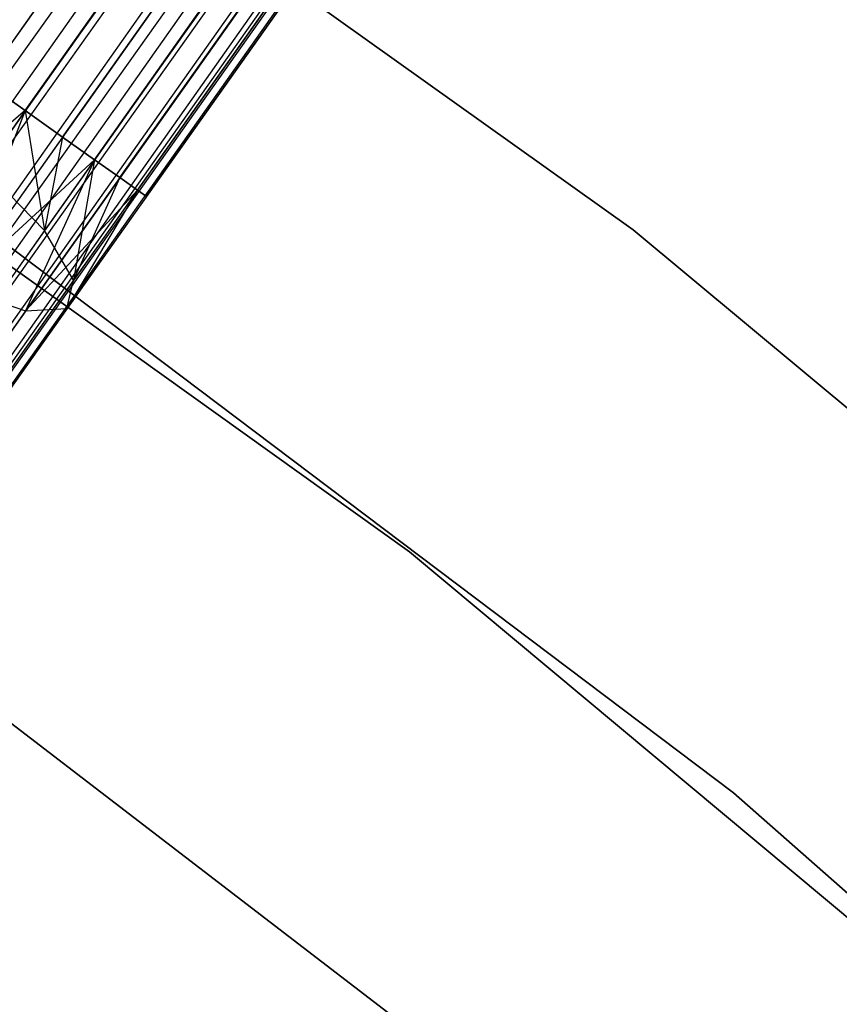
# Model space of a CAD drawing. Extents: x -189 to 189, y -189 to 189.
# Tile 526 of 591: x 36.39 to 39.63, y 47.19 to 51.09. Entities that reach past the tile are written whole.
import ezdxf

# ---------------------------------------------------------------- set-up
doc = ezdxf.new("R2010")
doc.units = 0
doc.header["$LTSCALE"] = 25.4
doc.layers.get('0').update_dxf_attribs({"linetype": 'CONTINUOUS'})

# ---------------------------------------------------------------- blocks, each defined once
blk = doc.blocks.new('CAMELEON-KENAI-C-12244_STL')
at = {"color": 0}
for p, q in [((25.3182, 35.0608, -10.4135), (97.3476, 137.5177, -10.5)), ((25.3182, 35.0608, -10.4135), (97.3476, 137.5177, -10.5)), ((25.1559, 35.1757, -8.5219), (97.5173, 137.3975, -8.5219)), ((25.1559, 35.1757, -8.5219), (97.5173, 137.3975, -8.5219)), ((97.6796, 137.2827, -10.4135), (25.3182, 35.0608, -10.4135)), ((97.6796, 137.2827, -10.4135), (25.3182, 35.0608, -10.4135)), ((97.6796, 137.2827, -10.4135), (25.466, 34.9562, -10.309)), ((97.6796, 137.2827, -10.4135), (25.466, 34.9562, -10.309)), ((97.6796, 137.2827, -10.4135), (25.5928, 34.8664, -10.1691)), ((97.6796, 137.2827, -10.4135), (25.5928, 34.8664, -10.1691)), ((25.1559, 35.1757, -8.5219), (97.8273, 137.178, -8.691)), ((25.1559, 35.1757, -8.5219), (97.8273, 137.178, -8.691)), ((25.3182, 35.0608, -8.5864), (97.8273, 137.178, -8.691)), ((25.3182, 35.0608, -8.5864), (97.8273, 137.178, -8.691)), ((97.8273, 137.178, -8.691), (25.466, 34.9562, -8.691)), ((97.8273, 137.178, -8.691), (25.466, 34.9562, -8.691)), ((97.9541, 137.0883, -10.1691), (25.5928, 34.8664, -10.1691)), ((97.9541, 137.0883, -10.1691), (25.5928, 34.8664, -10.1691)), ((97.9541, 137.0883, -10.1691), (25.6931, 34.7954, -10)), ((97.9541, 137.0883, -10.1691), (25.6931, 34.7954, -10)), ((97.9541, 137.0883, -10.1691), (25.7625, 34.7463, -9.809)), ((97.9541, 137.0883, -10.1691), (25.7625, 34.7463, -9.809)), ((25.466, 34.9562, -8.691), (98.0544, 137.0173, -9)), ((25.466, 34.9562, -8.691), (98.0544, 137.0173, -9)), ((25.5928, 34.8664, -8.8309), (98.0544, 137.0173, -9)), ((25.5928, 34.8664, -8.8309), (98.0544, 137.0173, -9)), ((98.0544, 137.0173, -9), (25.6931, 34.7954, -9)), ((98.0544, 137.0173, -9), (25.6931, 34.7954, -9)), ((98.0544, 137.0173, -9), (25.7625, 34.7463, -9.191)), ((98.0544, 137.0173, -9), (25.7625, 34.7463, -9.191)), ((98.1238, 136.9682, -9.809), (25.7625, 34.7463, -9.809)), ((98.1238, 136.9682, -9.809), (25.7625, 34.7463, -9.809)), ((98.1238, 136.9682, -9.809), (25.798, 34.7212, -9.6045)), ((98.1238, 136.9682, -9.809), (25.798, 34.7212, -9.3955)), ((98.1238, 136.9682, -9.809), (25.798, 34.7212, -9.6045)), ((98.1238, 136.9682, -9.809), (25.798, 34.7212, -9.3955)), ((98.1593, 136.943, -9.3955), (25.7625, 34.7463, -9.191)), ((98.1593, 136.943, -9.3955), (25.7625, 34.7463, -9.191)), ((98.1593, 136.943, -9.3955), (25.798, 34.7212, -9.3955)), ((98.1593, 136.943, -9.3955), (25.798, 34.7212, -9.3955)), ((36.2492, 50.8467, -160.4781), (93.0731, 131.1194, -160.4781)), ((36.2492, 50.8467, -160.4781), (93.0731, 131.1194, -160.4781)), ((36.4115, 50.7318, -160.4135), (93.0731, 131.1194, -160.4781)), ((36.4115, 50.7318, -160.4135), (93.0731, 131.1194, -160.4781)), ((36.2492, 50.8467, -158.5219), (93.2354, 131.0045, -158.5865)), ((36.2492, 50.8467, -158.5219), (93.2354, 131.0045, -158.5865)), ((36.4115, 50.7318, -158.5865), (93.2354, 131.0045, -158.5865)), ((36.4115, 50.7318, -158.5865), (93.2354, 131.0045, -158.5865)), ((36.4115, 50.7318, -160.4135), (93.3831, 130.8999, -160.309)), ((36.4115, 50.7318, -160.4135), (93.3831, 130.8999, -160.309)), ((36.5592, 50.6272, -160.309), (93.3831, 130.8999, -160.309)), ((36.5592, 50.6272, -160.309), (93.3831, 130.8999, -160.309)), ((36.686, 50.5374, -160.1691), (93.3831, 130.8999, -160.309)), ((36.686, 50.5374, -160.1691), (93.3831, 130.8999, -160.309)), ((36.4115, 50.7318, -158.5865), (93.5099, 130.8101, -158.8309)), ((36.4115, 50.7318, -158.5865), (93.5099, 130.8101, -158.8309)), ((36.5592, 50.6272, -158.691), (93.5099, 130.8101, -158.8309)), ((36.5592, 50.6272, -158.691), (93.5099, 130.8101, -158.8309)), ((36.686, 50.5374, -158.8309), (93.5099, 130.8101, -158.8309)), ((36.686, 50.5374, -158.8309), (93.5099, 130.8101, -158.8309)), ((36.686, 50.5374, -160.1691), (93.6102, 130.7392, -160)), ((36.686, 50.5374, -160.1691), (93.6102, 130.7392, -160)), ((36.7863, 50.4664, -160), (93.6102, 130.7392, -160)), ((36.7863, 50.4664, -160), (93.6102, 130.7392, -160)), ((36.8557, 50.4173, -159.809), (93.6102, 130.7392, -160)), ((36.8557, 50.4173, -159.809), (93.6102, 130.7392, -160)), ((36.686, 50.5374, -158.8309), (93.6796, 130.69, -159.191)), ((36.686, 50.5374, -158.8309), (93.6796, 130.69, -159.191)), ((36.7863, 50.4664, -159), (93.6796, 130.69, -159.191)), ((36.7863, 50.4664, -159), (93.6796, 130.69, -159.191)), ((36.8557, 50.4173, -159.191), (93.6796, 130.69, -159.191)), ((36.8557, 50.4173, -159.191), (93.6796, 130.69, -159.191)), ((36.8557, 50.4173, -159.191), (93.7151, 130.6649, -159.6045)), ((36.8557, 50.4173, -159.191), (93.7151, 130.6649, -159.6045)), ((36.8557, 50.4173, -159.809), (93.7151, 130.6649, -159.6045)), ((36.8557, 50.4173, -159.809), (93.7151, 130.6649, -159.6045)), ((36.8912, 50.3922, -159.3955), (93.7151, 130.6649, -159.6045)), ((36.8912, 50.3922, -159.3955), (93.7151, 130.6649, -159.6045)), ((36.8912, 50.3922, -159.6045), (93.7151, 130.6649, -159.6045)), ((36.8912, 50.3922, -159.6045), (93.7151, 130.6649, -159.6045)), ((38.8183, 50.259, -160.5), (34.9535, 53.0182, -160.5)), ((34.9535, 53.0182, -170), (38.8183, 50.259, -170)), ((38.8183, 50.259, -160.5), (34.9535, 53.0182, -160.5)), ((34.9535, 53.0182, -170), (38.8183, 50.259, -170)), ((34.1654, 51.6812, -167), (37.9325, 48.9847, -167)), ((37.9325, 48.9847, -168), (34.1654, 51.6812, -168)), ((34.1654, 51.6812, -167), (37.9325, 48.9847, -167)), ((37.9325, 48.9847, -168), (34.1654, 51.6812, -168)), ((35.4695, 50.8566, -160.5), (39.2146, 48.0296, -160.5)), ((39.2146, 48.0296, -170), (35.4695, 50.8566, -170)), ((39.2146, 48.0296, -170), (35.4695, 50.8566, -170)), ((35.4695, 50.8566, -160.5), (39.2146, 48.0296, -160.5)), ((36.2492, 50.8467, -158.5219), (36.4115, 50.7318, -158.5865)), ((36.4115, 50.7318, -160.4135), (36.2492, 50.8467, -160.4781)), ((36.4115, 50.7318, -160.4135), (36.2492, 50.8467, -160.4781)), ((36.2492, 50.8467, -158.5219), (36.4115, 50.7318, -158.5865)), ((36.4115, 50.7318, -158.5865), (35.8038, 50.2175, -158.6233)), ((36.4115, 50.7318, -158.5865), (35.8038, 50.2175, -158.6233)), ((36.4115, 50.7318, -158.5865), (36.1392, 50.0338, -158.7867)), ((36.4115, 50.7318, -158.5865), (36.1392, 50.0338, -158.7867)), ((36.4115, 50.7318, -160.4135), (36.249, 50.5023, -160.4506)), ((36.4115, 50.7318, -160.4135), (36.249, 50.5023, -160.4506)), ((36.4115, 50.7318, -158.5865), (36.5592, 50.6272, -158.691)), ((36.5592, 50.6272, -160.309), (36.4115, 50.7318, -160.4135)), ((36.4115, 50.7318, -160.4135), (36.487, 50.2563, -160.2145)), ((36.5592, 50.6272, -160.309), (36.4115, 50.7318, -160.4135)), ((36.4115, 50.7318, -160.4135), (36.487, 50.2563, -160.2145)), ((36.4115, 50.7318, -158.5865), (36.5592, 50.6272, -158.691)), ((36.5592, 50.6272, -158.691), (36.1392, 50.0338, -158.7867)), ((36.5592, 50.6272, -158.691), (36.1392, 50.0338, -158.7867)), ((36.5592, 50.6272, -160.309), (36.487, 50.2563, -160.2145)), ((36.5592, 50.6272, -160.309), (36.487, 50.2563, -160.2145)), ((36.5592, 50.6272, -158.691), (36.686, 50.5374, -158.8309)), ((36.686, 50.5374, -160.1691), (36.5592, 50.6272, -160.309)), ((36.686, 50.5374, -160.1691), (36.5592, 50.6272, -160.309)), ((36.5592, 50.6272, -158.691), (36.686, 50.5374, -158.8309)), ((36.686, 50.5374, -158.8309), (36.1392, 50.0338, -158.7867)), ((36.686, 50.5374, -158.8309), (36.1392, 50.0338, -158.7867)), ((36.487, 50.2563, -160.2145), (36.249, 50.5023, -160.4506)), ((36.487, 50.2563, -160.2145), (36.249, 50.5023, -160.4506)), ((36.686, 50.5374, -158.8309), (36.4125, 49.9383, -159.0852)), ((36.686, 50.5374, -158.8309), (36.4125, 49.9383, -159.0852)), ((36.686, 50.5374, -160.1691), (36.487, 50.2563, -160.2145)), ((36.686, 50.5374, -160.1691), (36.487, 50.2563, -160.2145)), ((36.686, 50.5374, -160.1691), (36.6029, 50.0601, -159.8666)), ((36.686, 50.5374, -160.1691), (36.6029, 50.0601, -159.8666)), ((36.686, 50.5374, -158.8309), (36.7863, 50.4664, -159)), ((36.7863, 50.4664, -160), (36.686, 50.5374, -160.1691)), ((36.7863, 50.4664, -160), (36.686, 50.5374, -160.1691)), ((36.686, 50.5374, -158.8309), (36.7863, 50.4664, -159)), ((36.7863, 50.4664, -159), (36.4125, 49.9383, -159.0852)), ((36.7863, 50.4664, -159), (36.4125, 49.9383, -159.0852)), ((36.7863, 50.4664, -160), (36.6029, 50.0601, -159.8666)), ((36.7863, 50.4664, -160), (36.6029, 50.0601, -159.8666)), ((36.7863, 50.4664, -159), (36.8557, 50.4173, -159.191)), ((36.8557, 50.4173, -159.809), (36.7863, 50.4664, -160)), ((36.8557, 50.4173, -159.809), (36.7863, 50.4664, -160)), ((36.7863, 50.4664, -159), (36.8557, 50.4173, -159.191)), ((36.8557, 50.4173, -159.191), (36.4125, 49.9383, -159.0852)), ((36.8557, 50.4173, -159.191), (36.4125, 49.9383, -159.0852)), ((36.8557, 50.4173, -159.809), (36.5765, 49.9476, -159.4672)), ((36.8557, 50.4173, -159.809), (36.5765, 49.9476, -159.4672)), ((36.8557, 50.4173, -159.191), (36.5765, 49.9476, -159.4672)), ((36.8557, 50.4173, -159.191), (36.5765, 49.9476, -159.4672)), ((36.8912, 50.3922, -159.3955), (36.5765, 49.9476, -159.4672)), ((36.8912, 50.3922, -159.6045), (36.5765, 49.9476, -159.4672)), ((36.8912, 50.3922, -159.6045), (36.5765, 49.9476, -159.4672)), ((36.8912, 50.3922, -159.3955), (36.5765, 49.9476, -159.4672)), ((36.8557, 50.4173, -159.809), (36.6029, 50.0601, -159.8666)), ((36.8557, 50.4173, -159.809), (36.6029, 50.0601, -159.8666)), ((36.8557, 50.4173, -159.191), (36.8912, 50.3922, -159.3955)), ((36.8912, 50.3922, -159.6045), (36.8557, 50.4173, -159.809)), ((36.8912, 50.3922, -159.6045), (36.8557, 50.4173, -159.809)), ((36.8557, 50.4173, -159.191), (36.8912, 50.3922, -159.3955)), ((36.487, 50.2563, -160.2145), (36.3016, 49.9943, -160.3474)), ((36.487, 50.2563, -160.2145), (36.3016, 49.9943, -160.3474)), ((36.6029, 50.0601, -159.8666), (36.487, 50.2563, -160.2145)), ((36.6029, 50.0601, -159.8666), (36.487, 50.2563, -160.2145)), ((42.4662, 47.2187, -160.5), (38.8183, 50.259, -160.5)), ((38.8183, 50.259, -170), (42.4662, 47.2187, -170)), ((38.8183, 50.259, -160.5), (38.8183, 50.259, -170)), ((42.4662, 47.2187, -160.5), (38.8183, 50.259, -160.5)), ((38.8183, 50.259, -170), (42.4662, 47.2187, -170)), ((38.8183, 50.259, -160.5), (38.8183, 50.259, -170)), ((36.1392, 50.0338, -158.7867), (36.4125, 49.9383, -159.0852)), ((36.1392, 50.0338, -158.7867), (36.4125, 49.9383, -159.0852)), ((36.6029, 50.0601, -159.8666), (36.3672, 49.7272, -160.0356)), ((36.6029, 50.0601, -159.8666), (36.3672, 49.7272, -160.0356)), ((36.5765, 49.9476, -159.4672), (36.6029, 50.0601, -159.8666)), ((36.5765, 49.9476, -159.4672), (36.6029, 50.0601, -159.8666)), ((36.4125, 49.9383, -159.0852), (36.0641, 49.4462, -159.3349)), ((36.4125, 49.9383, -159.0852), (36.0641, 49.4462, -159.3349)), ((36.5765, 49.9476, -159.4672), (36.2832, 49.5333, -159.6774)), ((36.5765, 49.9476, -159.4672), (36.2832, 49.5333, -159.6774)), ((36.4125, 49.9383, -159.0852), (36.5765, 49.9476, -159.4672)), ((36.4125, 49.9383, -159.0852), (36.5765, 49.9476, -159.4672)), ((37.9325, 48.9847, -167), (37.9325, 48.9847, -168)), ((37.9325, 48.9847, -167), (41.4876, 46.0142, -167)), ((41.4876, 46.0142, -168), (37.9325, 48.9847, -168)), ((37.9325, 48.9847, -167), (37.9325, 48.9847, -168)), ((37.9325, 48.9847, -167), (41.4876, 46.0142, -167)), ((41.4876, 46.0142, -168), (37.9325, 48.9847, -168)), ((35.6958, 48.8107, -165), (37.9226, 47.1025, -165)), ((37.9226, 47.1025, -167), (35.6958, 48.8107, -167)), ((37.9226, 47.1025, -167), (35.6958, 48.8107, -167)), ((35.6958, 48.8107, -165), (37.9226, 47.1025, -165)), ((39.2146, 48.0296, -160.5), (42.7352, 44.9274, -160.5)), ((42.7352, 44.9274, -170), (39.2146, 48.0296, -170)), ((39.2146, 48.0296, -170), (39.2146, 48.0296, -160.5)), ((39.2146, 48.0296, -170), (39.2146, 48.0296, -160.5)), ((42.7352, 44.9274, -170), (39.2146, 48.0296, -170)), ((39.2146, 48.0296, -160.5), (42.7352, 44.9274, -160.5))]:
    blk.add_line(p, q, dxfattribs=at)

msp = doc.modelspace()

# ---------------------------------------------------------------- block references
at = {"color": 0}
msp.add_blockref('CAMELEON-KENAI-C-12244_STL', (0, 0), dxfattribs=at)

doc.saveas('drawing.dxf')
